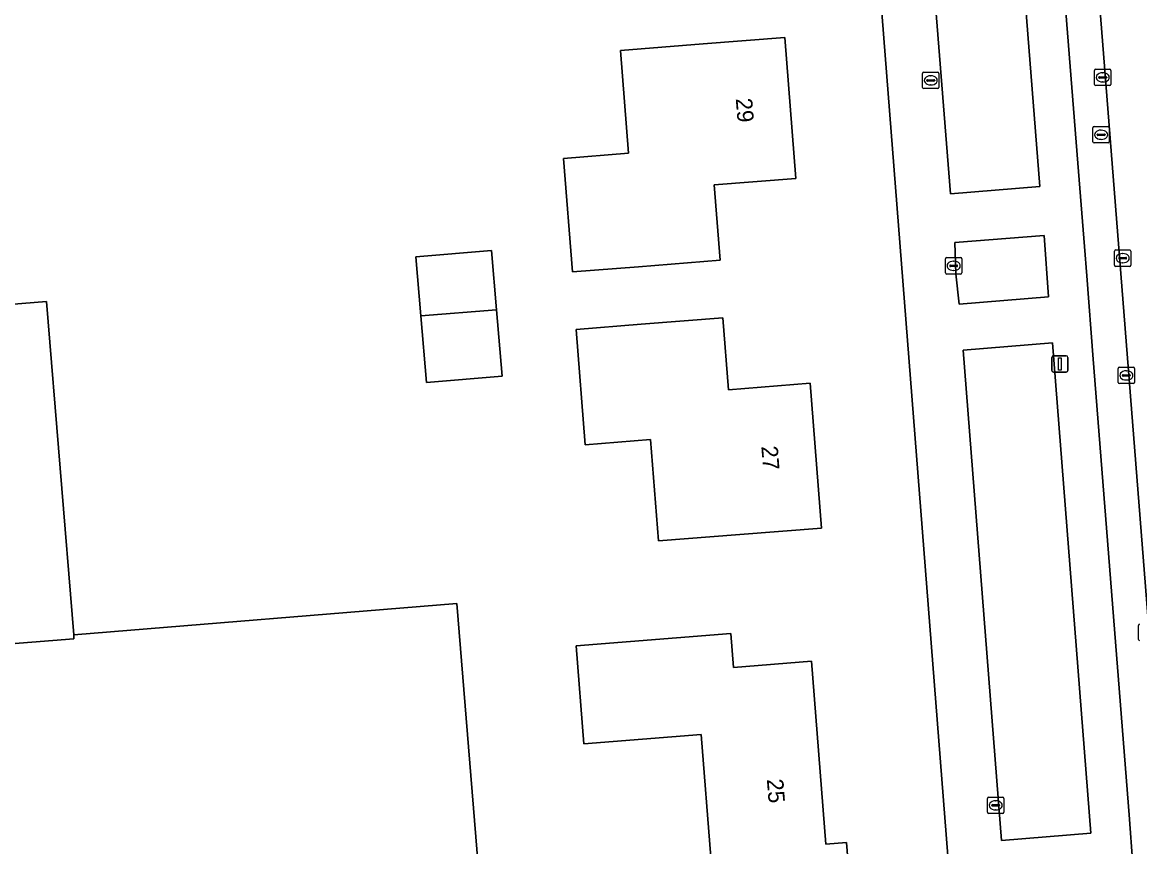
# Model space of a CAD drawing. Extents: x 157793 to 159380, y 380877 to 382313.
# Drawn here: x 158152.9 to 158221.1, y 381334.5 to 381384.8 of the extents above; entities that cross this region are included whole.
import ezdxf

# ---------------------------------------------------------------- set-up
doc = ezdxf.new("R2010")
doc.units = 0
for name, color, linetype in [('IMGEO_Erf', 7, 'Continuous'), ('IMGEO_Groenvoorziening', 7, 'Continuous'), ('IMGEO_Haag', 7, 'Continuous'), ('IMGEO_Kolk', 7, 'Continuous'), ('IMGEO_Lichtmast', 7, 'Continuous'), ('IMGEO_Pand', 7, 'Continuous'), ('IMGEO_Pand_nummerreeks', 7, 'Continuous'), ('IMGEO_Parkeervlak_open', 7, 'Continuous'), ('IMGEO_Rijbaan_lokaal_open', 7, 'Continuous'), ('IMGEO_Rioolput', 7, 'Continuous'), ('IMGEO_Voetpad_open', 7, 'Continuous')]:
    doc.layers.add(name, color=color, linetype=linetype)

msp = doc.modelspace()

# ---------------------------------------------------------------- linework, layer by layer
at = {"layer": 'IMGEO_Erf'}
msp.add_lwpolyline([(158124.465, 381365.343), (158154.395, 381367.776), (158156.049, 381347.419), (158179.429, 381349.319), (158181.297, 381326.328), (158181.702, 381321.344), (158200.589, 381322.782), (158204.145, 381323.053), (158210.221, 381323.515), (158205.204, 381387.515)], dxfattribs=at)
for points in [[(158185.948, 381376.502), (158189.918, 381376.816), (158189.422, 381383.098), (158194.467, 381383.496), (158199.451, 381383.89), (158200.132, 381375.278), (158195.138, 381374.884), (158195.502, 381370.281), (158190.518, 381369.887), (158186.496, 381369.569)], [(158176.935, 381370.487), (158181.56, 381370.872), (158181.862, 381367.254), (158182.2, 381363.198), (158177.574, 381362.813), (158177.234, 381366.888)], [(158190.684, 381366.378), (158195.668, 381366.772), (158196.016, 381362.376), (158201.002, 381362.77), (158201.7, 381353.935), (158196.716, 381353.541), (158191.735, 381353.147), (158191.247, 381359.331), (158187.273, 381359.017), (158186.717, 381366.065)], [(158196.166, 381347.498), (158196.33, 381345.422), (158201.075, 381345.797), (158201.956, 381334.642), (158203.221, 381334.742), (158203.689, 381328.822), (158196.695, 381328.27), (158196.248, 381333.935), (158194.936, 381333.831), (158194.344, 381341.328), (158187.194, 381340.763), (158186.721, 381346.752)]]:
    msp.add_lwpolyline(points, close=True, dxfattribs=at)
at = {"layer": 'IMGEO_Groenvoorziening'}
for points in [[(158213.093, 381399.346), (158207.619, 381398.923), (158209.561, 381374.348), (158215.01, 381374.789)], [(158215.277, 381371.786), (158209.819, 381371.359), (158209.885, 381369.458), (158210.099, 381367.611), (158215.544, 381368.046)], [(158215.784, 381365.238), (158210.329, 381364.787), (158212.683, 381334.866), (158218.128, 381335.301)]]:
    msp.add_lwpolyline(points, close=True, dxfattribs=at)
at = {"layer": 'IMGEO_Haag'}
msp.add_lwpolyline([(158210.099, 381367.611), (158215.544, 381368.046), (158215.277, 381371.786), (158209.819, 381371.359), (158209.885, 381369.458)], close=True, dxfattribs=at)
at = {"layer": 'IMGEO_Kolk'}
for p, q in [((158218.353, 381381.024), (158218.353, 381381.876)), ((158218.428, 381381.95), (158219.28, 381381.95)), ((158218.841, 381381.73), (158218.866, 381381.73)), ((158219.354, 381381.876), (158219.354, 381381.024)), ((158219.28, 381380.95), (158218.428, 381380.95)), ((158218.612, 381381.444), (158218.612, 381381.456)), ((158219.05, 381381.407), (158218.652, 381381.407)), ((158218.655, 381381.493), (158219.053, 381381.493)), ((158218.864, 381381.17), (158218.839, 381381.17)), ((158219.096, 381381.456), (158219.096, 381381.444)), ((158209.257, 381369.519), (158209.257, 381370.371)), ((158209.332, 381370.445), (158210.184, 381370.445)), ((158209.745, 381370.225), (158209.77, 381370.225)), ((158210.258, 381370.371), (158210.258, 381369.519)), ((158210.184, 381369.445), (158209.332, 381369.445)), ((158209.516, 381369.939), (158209.516, 381369.951)), ((158209.954, 381369.902), (158209.556, 381369.902)), ((158209.559, 381369.988), (158209.957, 381369.988)), ((158209.768, 381369.665), (158209.743, 381369.665)), ((158210, 381369.951), (158210, 381369.939)), ((158219.797, 381362.827), (158219.797, 381363.679)), ((158219.872, 381363.753), (158220.724, 381363.753)), ((158220.056, 381363.247), (158220.056, 381363.259)), ((158220.099, 381363.296), (158220.497, 381363.296)), ((158220.285, 381363.533), (158220.31, 381363.533)), ((158220.54, 381363.259), (158220.54, 381363.247)), ((158220.798, 381363.679), (158220.798, 381362.827)), ((158220.724, 381362.753), (158219.872, 381362.753)), ((158220.494, 381363.21), (158220.096, 381363.21)), ((158220.308, 381362.973), (158220.283, 381362.973)), ((158221.034, 381347.135), (158221.034, 381347.987)), ((158211.822, 381336.579), (158211.822, 381337.431)), ((158211.897, 381337.505), (158212.749, 381337.505)), ((158212.823, 381337.431), (158212.823, 381336.579)), ((158212.081, 381336.999), (158212.081, 381337.011)), ((158212.519, 381336.962), (158212.121, 381336.962)), ((158212.124, 381337.048), (158212.522, 381337.048)), ((158212.333, 381336.725), (158212.308, 381336.725)), ((158212.31, 381337.285), (158212.335, 381337.285)), ((158212.565, 381337.011), (158212.565, 381336.999)), ((158212.749, 381336.505), (158211.897, 381336.505))]:
    msp.add_line(p, q, dxfattribs=at)
for points in [[(158218.353, 381381.024), (158218.353, 381381.876)], [(158218.428, 381381.95), (158219.28, 381381.95)], [(158219.354, 381381.876), (158219.354, 381381.024)], [(158219.28, 381380.95), (158218.428, 381380.95)], [(158209.257, 381369.519), (158209.257, 381370.371)], [(158209.332, 381370.445), (158210.184, 381370.445)], [(158210.258, 381370.371), (158210.258, 381369.519)], [(158210.184, 381369.445), (158209.332, 381369.445)], [(158219.797, 381362.827), (158219.797, 381363.679)], [(158219.872, 381363.753), (158220.724, 381363.753)], [(158220.798, 381363.679), (158220.798, 381362.827)], [(158220.724, 381362.753), (158219.872, 381362.753)], [(158221.034, 381347.135), (158221.034, 381347.987)], [(158211.822, 381336.579), (158211.822, 381337.431)], [(158211.897, 381337.505), (158212.749, 381337.505)], [(158212.823, 381337.431), (158212.823, 381336.579)], [(158212.749, 381336.505), (158211.897, 381336.505)]]:
    msp.add_lwpolyline(points, dxfattribs=at)
for centre, radius, start, end in [((158218.43, 381381.874), 0.0765, 91.55205, 178.44795), ((158218.43, 381381.874), 0.0765, 91.55205, 178.44795), ((158219.278, 381381.874), 0.0765, 1.55205, 88.44795), ((158219.278, 381381.874), 0.0765, 1.55205, 88.44795), ((158218.43, 381381.026), 0.0765, 181.55205, 268.44795), ((158218.43, 381381.026), 0.0765, 181.55205, 268.44795), ((158218.652, 381381.453), 0.0403, 85.87752, 175.75265), ((158218.649, 381381.443), 0.0366, 178.93798, 274.71019), ((158219.053, 381381.45), 0.043, 264.86636, 352.45326), ((158219.057, 381381.455), 0.0386, 1.73085, 96.63898), ((158219.278, 381381.026), 0.0765, 271.55205, 358.44795), ((158219.278, 381381.026), 0.0765, 271.55205, 358.44795), ((158209.334, 381370.369), 0.0765, 91.55205, 178.44795), ((158209.334, 381370.369), 0.0765, 91.55205, 178.44795), ((158210.182, 381370.369), 0.0765, 1.55205, 88.44795), ((158210.182, 381370.369), 0.0765, 1.55205, 88.44795), ((158209.334, 381369.521), 0.0765, 181.55205, 268.44795), ((158209.334, 381369.521), 0.0765, 181.55205, 268.44795), ((158209.556, 381369.948), 0.0403, 85.87752, 175.75265), ((158209.553, 381369.938), 0.0366, 178.93798, 274.71019), ((158209.957, 381369.945), 0.043, 264.86636, 352.45326), ((158209.961, 381369.95), 0.0386, 1.73085, 96.63898), ((158210.182, 381369.521), 0.0765, 271.55205, 358.44795), ((158210.182, 381369.521), 0.0765, 271.55205, 358.44795), ((158219.874, 381363.677), 0.0765, 91.55205, 178.44795), ((158219.874, 381363.677), 0.0765, 91.55205, 178.44795), ((158220.096, 381363.256), 0.0403, 85.87752, 175.75265), ((158220.093, 381363.246), 0.0366, 178.93798, 274.71019), ((158220.497, 381363.253), 0.043, 264.86636, 352.45326), ((158220.501, 381363.258), 0.0386, 1.73085, 96.63898), ((158220.722, 381363.677), 0.0765, 1.55205, 88.44795), ((158220.722, 381363.677), 0.0765, 1.55205, 88.44795), ((158219.874, 381362.829), 0.0765, 181.55205, 268.44795), ((158219.874, 381362.829), 0.0765, 181.55205, 268.44795), ((158220.722, 381362.829), 0.0765, 271.55205, 358.44795), ((158220.722, 381362.829), 0.0765, 271.55205, 358.44795), ((158221.111, 381347.985), 0.0765, 91.55205, 178.44795), ((158221.111, 381347.985), 0.0765, 91.55205, 178.44795), ((158221.111, 381347.137), 0.0765, 181.55205, 268.44795), ((158221.111, 381347.137), 0.0765, 181.55205, 268.44795), ((158211.899, 381337.429), 0.0765, 91.55205, 178.44795), ((158211.899, 381337.429), 0.0765, 91.55205, 178.44795), ((158212.747, 381337.429), 0.0765, 1.55205, 88.44795), ((158212.747, 381337.429), 0.0765, 1.55205, 88.44795), ((158212.121, 381337.008), 0.0403, 85.87752, 175.75265), ((158212.118, 381336.998), 0.0366, 178.93798, 274.71019), ((158212.522, 381337.005), 0.043, 264.86636, 352.45326), ((158212.526, 381337.01), 0.0386, 1.73085, 96.63898), ((158211.899, 381336.581), 0.0765, 181.55205, 268.44795), ((158211.899, 381336.581), 0.0765, 181.55205, 268.44795), ((158212.747, 381336.581), 0.0765, 271.55205, 358.44795), ((158212.747, 381336.581), 0.0765, 271.55205, 358.44795)]:
    msp.add_arc(centre, radius, start, end, dxfattribs=at)
for centre, major_axis, ratio, start_param, end_param in [((158218.84, 381381.45), (-0.387, 0.002), 0.722429, 4.712389, 7.853982), ((158218.865, 381381.45), (-0.39, 0.002), 0.717154, 1.570796, 4.712389), ((158209.744, 381369.945), (-0.387, 0.002), 0.722429, 4.712389, 7.853982), ((158209.769, 381369.945), (-0.39, 0.002), 0.717154, 1.570796, 4.712389), ((158220.284, 381363.253), (-0.387, 0.002), 0.722429, 4.712389, 7.853982), ((158220.309, 381363.253), (-0.39, 0.002), 0.717154, 1.570796, 4.712389), ((158212.309, 381337.005), (-0.387, 0.002), 0.722429, 4.712389, 7.853982), ((158212.334, 381337.005), (-0.39, 0.002), 0.717154, 1.570796, 4.712389)]:
    msp.add_ellipse(centre, major_axis=major_axis, ratio=ratio, start_param=start_param, end_param=end_param, dxfattribs=at)
at = {"layer": 'IMGEO_Lichtmast'}
for p, q in [((158215.743, 381363.553), (158215.743, 381364.353)), ((158215.743, 381364.353), (158215.743, 381363.553)), ((158215.843, 381364.453), (158216.633, 381364.453)), ((158216.633, 381364.453), (158215.843, 381364.453)), ((158216.733, 381364.353), (158216.733, 381363.553)), ((158216.733, 381363.553), (158216.733, 381364.353)), ((158216.633, 381363.453), (158215.843, 381363.453)), ((158215.843, 381363.453), (158216.633, 381363.453))]:
    msp.add_line(p, q, dxfattribs=at)
msp.add_lwpolyline([(158216.163, 381364.328), (158216.313, 381364.328), (158216.313, 381363.578), (158216.163, 381363.578), (158216.163, 381364.328)], dxfattribs=at)
for centre, start, end in [((158215.843, 381364.353), 90, 180), ((158215.843, 381364.353), 90, 180), ((158216.633, 381364.353), 0, 90), ((158216.633, 381364.353), 360, 90), ((158215.843, 381363.553), 180, 270), ((158215.843, 381363.553), 180, 270), ((158216.633, 381363.553), 270, 0), ((158216.633, 381363.553), 270, 0)]:
    msp.add_arc(centre, 0.1, start, end, dxfattribs=at)
at = {"layer": 'IMGEO_Pand'}
for points in [[(158190.518, 381369.887), (158195.502, 381370.281), (158195.138, 381374.884), (158200.132, 381375.278), (158199.451, 381383.89), (158194.467, 381383.496), (158189.422, 381383.098), (158189.918, 381376.816), (158185.948, 381376.502), (158186.496, 381369.569)], [(158181.862, 381367.254), (158181.56, 381370.872), (158176.935, 381370.487), (158177.234, 381366.888)], [(158137.068, 381345.666), (158156.069, 381347.169), (158156.049, 381347.419), (158154.395, 381367.776), (158124.465, 381365.343), (158119.481, 381364.938), (158121.052, 381344.444)], [(158181.862, 381367.254), (158177.234, 381366.888), (158177.574, 381362.813), (158182.2, 381363.198)], [(158196.716, 381353.541), (158201.7, 381353.935), (158201.002, 381362.77), (158196.016, 381362.376), (158195.668, 381366.772), (158190.684, 381366.378), (158186.717, 381366.065), (158187.273, 381359.017), (158191.247, 381359.331), (158191.735, 381353.147)], [(158137.068, 381345.666), (158138.148, 381332.392), (158144.428, 381332.904), (158144.954, 381326.456), (158153.466, 381327.148), (158153.786, 381323.086), (158173.998, 381324.728), (158174.322, 381320.744), (158181.702, 381321.344), (158181.297, 381326.328), (158179.429, 381349.319), (158156.049, 381347.419), (158156.069, 381347.169)], [(158196.695, 381328.27), (158203.689, 381328.822), (158203.221, 381334.742), (158201.956, 381334.642), (158201.075, 381345.797), (158196.33, 381345.422), (158196.166, 381347.498), (158186.721, 381346.752), (158187.194, 381340.763), (158194.344, 381341.328), (158194.936, 381333.831), (158196.248, 381333.935)]]:
    msp.add_lwpolyline(points, close=True, dxfattribs=at)
at = {"layer": 'IMGEO_Parkeervlak_open'}
for points in [[(158223.292, 381327.124), (158216.556, 381412.615)], [(158214.727, 381409.144), (158215.126, 381404.243), (158215.61, 381398.043), (158217.329, 381376.222), (158217.736, 381371.13), (158217.894, 381369.324), (158218.28, 381364.239), (158220.469, 381336.432), (158220.91, 381330.318)]]:
    msp.add_lwpolyline(points, dxfattribs=at)
at = {"layer": 'IMGEO_Rijbaan_lokaal_open'}
msp.add_lwpolyline([(158224.969, 381369.667), (158224.95, 381369.907), (158224.37, 381376.845), (158221.296, 381416.377), (158221.181, 381418.719), (158221.236, 381420.566), (158215.902, 381420.86), (158216.33, 381414.992), (158216.556, 381412.615), (158223.292, 381327.124), (158223.344, 381326.119), (158223.356, 381325.962), (158227.941, 381266.477), (158228.132, 381263.825), (158228.186, 381263.368), (158228.537, 381258.317), (158228.694, 381256.338), (158228.709, 381256.156), (158229.383, 381247.511), (158234.402, 381247.964)], dxfattribs=at)
at = {"layer": 'IMGEO_Rioolput'}
for p, q in [((158207.857, 381380.841), (158207.857, 381381.693)), ((158207.932, 381381.767), (158208.784, 381381.767)), ((158208.858, 381381.693), (158208.858, 381380.841)), ((158208.116, 381381.261), (158208.116, 381381.273)), ((158208.554, 381381.224), (158208.156, 381381.224)), ((158208.159, 381381.31), (158208.557, 381381.31)), ((158208.368, 381380.987), (158208.343, 381380.987)), ((158208.345, 381381.547), (158208.37, 381381.547)), ((158208.6, 381381.273), (158208.6, 381381.261)), ((158208.784, 381380.767), (158207.932, 381380.767)), ((158218.256, 381377.521), (158218.256, 381378.373)), ((158218.331, 381378.447), (158219.183, 381378.447)), ((158218.744, 381378.227), (158218.769, 381378.227)), ((158219.257, 381378.373), (158219.257, 381377.521)), ((158218.515, 381377.941), (158218.515, 381377.953)), ((158218.953, 381377.904), (158218.555, 381377.904)), ((158218.558, 381377.99), (158218.956, 381377.99)), ((158218.767, 381377.667), (158218.742, 381377.667)), ((158218.999, 381377.953), (158218.999, 381377.941)), ((158219.183, 381377.447), (158218.331, 381377.447)), ((158219.573, 381369.985), (158219.573, 381370.837)), ((158219.648, 381370.911), (158220.5, 381370.911)), ((158220.574, 381370.837), (158220.574, 381369.985)), ((158219.832, 381370.405), (158219.832, 381370.417)), ((158220.27, 381370.368), (158219.872, 381370.368)), ((158219.875, 381370.454), (158220.273, 381370.454)), ((158220.084, 381370.131), (158220.059, 381370.131)), ((158220.061, 381370.691), (158220.086, 381370.691)), ((158220.316, 381370.417), (158220.316, 381370.405)), ((158220.5, 381369.911), (158219.648, 381369.911))]:
    msp.add_line(p, q, dxfattribs=at)
for points in [[(158207.857, 381380.841), (158207.857, 381381.693)], [(158207.932, 381381.767), (158208.784, 381381.767)], [(158208.858, 381381.693), (158208.858, 381380.841)], [(158208.784, 381380.767), (158207.932, 381380.767)], [(158218.256, 381377.521), (158218.256, 381378.373)], [(158218.331, 381378.447), (158219.183, 381378.447)], [(158219.257, 381378.373), (158219.257, 381377.521)], [(158219.183, 381377.447), (158218.331, 381377.447)], [(158219.573, 381369.985), (158219.573, 381370.837)], [(158219.648, 381370.911), (158220.5, 381370.911)], [(158220.574, 381370.837), (158220.574, 381369.985)], [(158220.5, 381369.911), (158219.648, 381369.911)]]:
    msp.add_lwpolyline(points, dxfattribs=at)
for centre, radius, start, end in [((158207.934, 381381.691), 0.0765, 91.55205, 178.44795), ((158207.934, 381381.691), 0.0765, 91.55205, 178.44795), ((158208.782, 381381.691), 0.0765, 1.55205, 88.44795), ((158208.782, 381381.691), 0.0765, 1.55205, 88.44795), ((158208.156, 381381.27), 0.0403, 85.87752, 175.75265), ((158208.153, 381381.26), 0.0366, 178.93798, 274.71019), ((158208.557, 381381.267), 0.043, 264.86636, 352.45326), ((158208.561, 381381.272), 0.0386, 1.73085, 96.63898), ((158207.934, 381380.843), 0.0765, 181.55205, 268.44795), ((158207.934, 381380.843), 0.0765, 181.55205, 268.44795), ((158208.782, 381380.843), 0.0765, 271.55205, 358.44795), ((158208.782, 381380.843), 0.0765, 271.55205, 358.44795), ((158218.333, 381378.371), 0.0765, 91.55205, 178.44795), ((158218.333, 381378.371), 0.0765, 91.55205, 178.44795), ((158219.181, 381378.371), 0.0765, 1.55205, 88.44795), ((158219.181, 381378.371), 0.0765, 1.55205, 88.44795), ((158218.555, 381377.95), 0.0403, 85.87752, 175.75265), ((158218.552, 381377.94), 0.0366, 178.93798, 274.71019), ((158218.956, 381377.947), 0.043, 264.86636, 352.45326), ((158218.96, 381377.952), 0.0386, 1.73085, 96.63898), ((158218.333, 381377.523), 0.0765, 181.55205, 268.44795), ((158218.333, 381377.523), 0.0765, 181.55205, 268.44795), ((158219.181, 381377.523), 0.0765, 271.55205, 358.44795), ((158219.181, 381377.523), 0.0765, 271.55205, 358.44795), ((158219.65, 381370.835), 0.0765, 91.55205, 178.44795), ((158219.65, 381370.835), 0.0765, 91.55205, 178.44795), ((158220.498, 381370.835), 0.0765, 1.55205, 88.44795), ((158220.498, 381370.835), 0.0765, 1.55205, 88.44795), ((158219.872, 381370.414), 0.0403, 85.87752, 175.75265), ((158219.869, 381370.404), 0.0366, 178.93798, 274.71019), ((158220.273, 381370.411), 0.043, 264.86636, 352.45326), ((158220.277, 381370.416), 0.0386, 1.73085, 96.63898), ((158219.65, 381369.987), 0.0765, 181.55205, 268.44795), ((158219.65, 381369.987), 0.0765, 181.55205, 268.44795), ((158220.498, 381369.987), 0.0765, 271.55205, 358.44795), ((158220.498, 381369.987), 0.0765, 271.55205, 358.44795)]:
    msp.add_arc(centre, radius, start, end, dxfattribs=at)
for centre, major_axis, ratio, start_param, end_param in [((158208.344, 381381.267), (-0.387, 0.002), 0.722429, 4.712389, 7.853982), ((158208.369, 381381.267), (-0.39, 0.002), 0.717154, 1.570796, 4.712389), ((158218.743, 381377.947), (-0.387, 0.002), 0.722429, 4.712389, 7.853982), ((158218.768, 381377.947), (-0.39, 0.002), 0.717154, 1.570796, 4.712389), ((158220.06, 381370.411), (-0.387, 0.002), 0.722429, 4.712389, 7.853982), ((158220.085, 381370.411), (-0.39, 0.002), 0.717154, 1.570796, 4.712389)]:
    msp.add_ellipse(centre, major_axis=major_axis, ratio=ratio, start_param=start_param, end_param=end_param, dxfattribs=at)
at = {"layer": 'IMGEO_Voetpad_open'}
for points in [[(158201.918, 381429.43), (158205.204, 381387.515), (158210.221, 381323.515), (158204.145, 381323.053), (158200.589, 381322.782), (158200.897, 381318.677), (158205.551, 381319.116)], [(158220.91, 381330.318), (158220.469, 381336.432), (158218.28, 381364.239), (158217.894, 381369.324), (158217.736, 381371.13), (158217.329, 381376.222), (158215.61, 381398.043), (158215.126, 381404.243)]]:
    msp.add_lwpolyline(points, dxfattribs=at)
for points in [[(158207.619, 381398.923), (158213.093, 381399.346), (158215.01, 381374.789), (158209.561, 381374.348)], [(158209.885, 381369.458), (158209.819, 381371.359), (158215.277, 381371.786), (158215.544, 381368.046), (158210.099, 381367.611)], [(158210.329, 381364.787), (158215.784, 381365.238), (158218.128, 381335.301), (158212.683, 381334.866)]]:
    msp.add_lwpolyline(points, close=True, dxfattribs=at)

# ---------------------------------------------------------------- texts
at = {"layer": 'IMGEO_Pand_nummerreeks'}
for s, rotation, p in [('29', 274.5213, (158196.457, 381380.149)), ('27', 274.51721, (158198.016, 381358.918)), ('25', 274.51574, (158198.354, 381338.587))]:
    msp.add_text(s, height=1, rotation=rotation, dxfattribs=at).set_placement(p)

doc.saveas('drawing.dxf')
